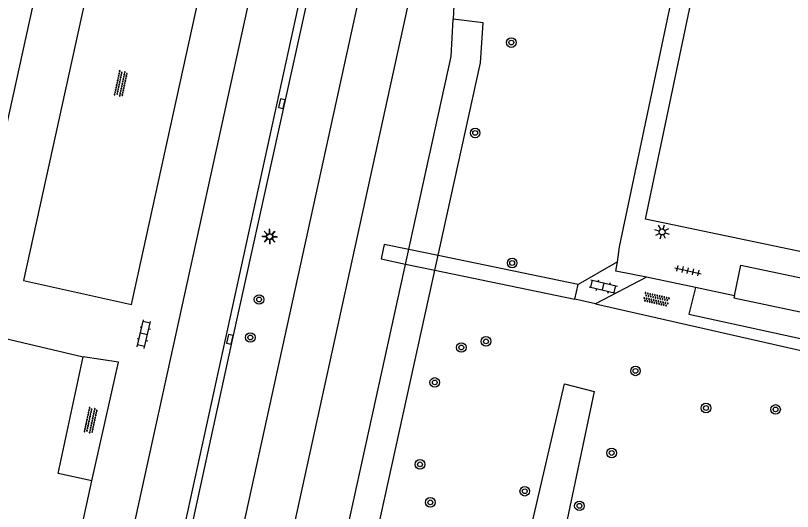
# Model space of a CAD drawing. Extents: x 128999 to 131010, y 395498 to 399007.
# Drawn here: x 129789.1 to 129853.9, y 397208.4 to 397249.7 of the extents above; entities that cross this region are included whole.
import ezdxf

# ---------------------------------------------------------------- set-up
doc = ezdxf.new("R2010")
doc.units = 0
for name, color, linetype in [('gg-afsc-erfafscheiding', 7, 'Continuous'), ('gg-afsc-hekwerk', 7, 'Continuous'), ('gg-knt-onverhard', 7, 'Continuous'), ('gg-knt-trap', 7, 'Continuous'), ('gg-knt-verharding', 7, 'Continuous'), ('gg-kntw-bovenkant insteek waterloop', 7, 'Continuous'), ('gg-kwrk-kunstwerk niveau 01', 7, 'Continuous'), ('gt-symb-boom', 7, 'Continuous'), ('gt-symb-klinker verharding', 7, 'Continuous'), ('gt-symb-kolk', 7, 'Continuous'), ('gt-symb-lichtmast', 7, 'Continuous'), ('gt-symb-overige verharding', 7, 'Continuous'), ('gt-symb-tegel verharding', 7, 'Continuous')]:
    doc.layers.add(name, color=color, linetype=linetype)

# ---------------------------------------------------------------- blocks, each defined once
blk = doc.blocks.new('gt0-OVH')
at = {"layer": 'gt-symb-overige verharding'}
for points in [[(-0.972, 0.298), (-0.967, 0.308), (-0.965, 0.319), (-0.966, 0.33), (-0.971, 0.34), (-0.978, 0.348), (-0.988, 0.353), (-0.999, 0.355), (-1.01, 0.354), (-1.02, 0.349), (-1.028, 0.342), (-1.033, 0.332), (-1.035, 0.321), (-1.034, 0.31), (-1.029, 0.3), (-1.022, 0.292), (-1.012, 0.287), (-1.001, 0.285), (-0.99, 0.286), (-0.98, 0.291)], [(-0.872, 0.106), (-0.867, 0.116), (-0.865, 0.126), (-0.866, 0.137), (-0.871, 0.147), (-0.878, 0.156), (-0.888, 0.161), (-0.899, 0.163), (-0.91, 0.162), (-0.92, 0.157), (-0.928, 0.15), (-0.933, 0.14), (-0.935, 0.129), (-0.934, 0.118), (-0.929, 0.108), (-0.922, 0.1), (-0.912, 0.095), (-0.901, 0.092), (-0.89, 0.094), (-0.88, 0.098)], [(-0.772, 0.298), (-0.767, 0.308), (-0.765, 0.319), (-0.766, 0.33), (-0.771, 0.34), (-0.778, 0.348), (-0.788, 0.353), (-0.799, 0.355), (-0.81, 0.354), (-0.82, 0.349), (-0.828, 0.342), (-0.833, 0.332), (-0.835, 0.321), (-0.834, 0.31), (-0.829, 0.3), (-0.822, 0.292), (-0.812, 0.287), (-0.801, 0.285), (-0.79, 0.286), (-0.78, 0.291)], [(-0.672, 0.106), (-0.667, 0.116), (-0.665, 0.126), (-0.666, 0.137), (-0.671, 0.147), (-0.678, 0.156), (-0.688, 0.161), (-0.699, 0.163), (-0.71, 0.162), (-0.72, 0.157), (-0.728, 0.15), (-0.733, 0.14), (-0.735, 0.129), (-0.734, 0.118), (-0.729, 0.108), (-0.722, 0.1), (-0.712, 0.095), (-0.701, 0.092), (-0.69, 0.094), (-0.68, 0.098)], [(-0.572, 0.298), (-0.567, 0.308), (-0.565, 0.319), (-0.566, 0.33), (-0.571, 0.34), (-0.578, 0.348), (-0.588, 0.353), (-0.599, 0.355), (-0.61, 0.354), (-0.62, 0.349), (-0.628, 0.342), (-0.633, 0.332), (-0.635, 0.321), (-0.634, 0.31), (-0.629, 0.3), (-0.622, 0.292), (-0.612, 0.287), (-0.601, 0.285), (-0.59, 0.286), (-0.58, 0.291)], [(-0.472, 0.106), (-0.467, 0.116), (-0.465, 0.126), (-0.466, 0.137), (-0.471, 0.147), (-0.478, 0.156), (-0.488, 0.161), (-0.499, 0.163), (-0.51, 0.162), (-0.52, 0.157), (-0.528, 0.15), (-0.533, 0.14), (-0.535, 0.129), (-0.534, 0.118), (-0.529, 0.108), (-0.522, 0.1), (-0.512, 0.095), (-0.501, 0.092), (-0.49, 0.094), (-0.48, 0.098)], [(-0.372, 0.298), (-0.367, 0.308), (-0.365, 0.319), (-0.366, 0.33), (-0.371, 0.34), (-0.378, 0.348), (-0.388, 0.353), (-0.399, 0.355), (-0.41, 0.354), (-0.42, 0.349), (-0.428, 0.342), (-0.433, 0.332), (-0.435, 0.321), (-0.434, 0.31), (-0.429, 0.3), (-0.422, 0.292), (-0.412, 0.287), (-0.401, 0.285), (-0.39, 0.286), (-0.38, 0.291)], [(-0.272, 0.106), (-0.267, 0.116), (-0.265, 0.126), (-0.266, 0.137), (-0.271, 0.147), (-0.278, 0.156), (-0.288, 0.161), (-0.299, 0.163), (-0.31, 0.162), (-0.32, 0.157), (-0.328, 0.15), (-0.333, 0.14), (-0.335, 0.129), (-0.334, 0.118), (-0.329, 0.108), (-0.322, 0.1), (-0.312, 0.095), (-0.301, 0.092), (-0.29, 0.094), (-0.28, 0.098)], [(-0.172, 0.298), (-0.167, 0.308), (-0.165, 0.319), (-0.166, 0.33), (-0.171, 0.34), (-0.178, 0.348), (-0.188, 0.353), (-0.199, 0.355), (-0.21, 0.354), (-0.22, 0.349), (-0.228, 0.342), (-0.233, 0.332), (-0.235, 0.321), (-0.234, 0.31), (-0.229, 0.3), (-0.222, 0.292), (-0.212, 0.287), (-0.201, 0.285), (-0.19, 0.286), (-0.18, 0.291)], [(-0.072, 0.106), (-0.067, 0.116), (-0.065, 0.126), (-0.066, 0.137), (-0.071, 0.147), (-0.078, 0.156), (-0.088, 0.161), (-0.099, 0.163), (-0.11, 0.162), (-0.12, 0.157), (-0.128, 0.15), (-0.133, 0.14), (-0.135, 0.129), (-0.134, 0.118), (-0.129, 0.108), (-0.122, 0.1), (-0.112, 0.095), (-0.101, 0.092), (-0.09, 0.094), (-0.08, 0.098)], [(0.028, 0.298), (0.033, 0.308), (0.035, 0.319), (0.034, 0.33), (0.029, 0.34), (0.022, 0.348), (0.012, 0.353), (0.001, 0.355), (-0.01, 0.354), (-0.02, 0.349), (-0.028, 0.342), (-0.033, 0.332), (-0.035, 0.321), (-0.034, 0.31), (-0.029, 0.3), (-0.022, 0.292), (-0.012, 0.287), (-0.001, 0.285), (0.01, 0.286), (0.02, 0.291)], [(0.128, 0.106), (0.133, 0.116), (0.135, 0.126), (0.134, 0.137), (0.129, 0.147), (0.122, 0.156), (0.112, 0.161), (0.101, 0.163), (0.09, 0.162), (0.08, 0.157), (0.072, 0.15), (0.067, 0.14), (0.065, 0.129), (0.066, 0.118), (0.071, 0.108), (0.078, 0.1), (0.088, 0.095), (0.099, 0.092), (0.11, 0.094), (0.12, 0.098)], [(0.228, 0.298), (0.233, 0.308), (0.235, 0.319), (0.234, 0.33), (0.229, 0.34), (0.222, 0.348), (0.212, 0.353), (0.201, 0.355), (0.19, 0.354), (0.18, 0.349), (0.172, 0.342), (0.167, 0.332), (0.165, 0.321), (0.166, 0.31), (0.171, 0.3), (0.178, 0.292), (0.188, 0.287), (0.199, 0.285), (0.21, 0.286), (0.22, 0.291)], [(0.328, 0.106), (0.333, 0.116), (0.335, 0.126), (0.334, 0.137), (0.329, 0.147), (0.322, 0.156), (0.312, 0.161), (0.301, 0.163), (0.29, 0.162), (0.28, 0.157), (0.272, 0.15), (0.267, 0.14), (0.265, 0.129), (0.266, 0.118), (0.271, 0.108), (0.278, 0.1), (0.288, 0.095), (0.299, 0.092), (0.31, 0.094), (0.32, 0.098)], [(0.428, 0.298), (0.433, 0.308), (0.435, 0.319), (0.434, 0.33), (0.429, 0.34), (0.422, 0.348), (0.412, 0.353), (0.401, 0.355), (0.39, 0.354), (0.38, 0.349), (0.372, 0.342), (0.367, 0.332), (0.365, 0.321), (0.366, 0.31), (0.371, 0.3), (0.378, 0.292), (0.388, 0.287), (0.399, 0.285), (0.41, 0.286), (0.42, 0.291)], [(0.528, 0.106), (0.533, 0.116), (0.535, 0.126), (0.534, 0.137), (0.529, 0.147), (0.522, 0.156), (0.512, 0.161), (0.501, 0.163), (0.49, 0.162), (0.48, 0.157), (0.472, 0.15), (0.467, 0.14), (0.465, 0.129), (0.466, 0.118), (0.471, 0.108), (0.478, 0.1), (0.488, 0.095), (0.499, 0.092), (0.51, 0.094), (0.52, 0.098)], [(0.628, 0.298), (0.633, 0.308), (0.635, 0.319), (0.634, 0.33), (0.629, 0.34), (0.622, 0.348), (0.612, 0.353), (0.601, 0.355), (0.59, 0.354), (0.58, 0.349), (0.572, 0.342), (0.567, 0.332), (0.565, 0.321), (0.566, 0.31), (0.571, 0.3), (0.578, 0.292), (0.588, 0.287), (0.599, 0.285), (0.61, 0.286), (0.62, 0.291)], [(0.728, 0.106), (0.733, 0.116), (0.735, 0.126), (0.734, 0.137), (0.729, 0.147), (0.722, 0.156), (0.712, 0.161), (0.701, 0.163), (0.69, 0.162), (0.68, 0.157), (0.672, 0.15), (0.667, 0.14), (0.665, 0.129), (0.666, 0.118), (0.671, 0.108), (0.678, 0.1), (0.688, 0.095), (0.699, 0.092), (0.71, 0.094), (0.72, 0.098)], [(0.828, 0.298), (0.833, 0.308), (0.835, 0.319), (0.834, 0.33), (0.829, 0.34), (0.822, 0.348), (0.812, 0.353), (0.801, 0.355), (0.79, 0.354), (0.78, 0.349), (0.772, 0.342), (0.767, 0.332), (0.765, 0.321), (0.766, 0.31), (0.771, 0.3), (0.778, 0.292), (0.788, 0.287), (0.799, 0.285), (0.81, 0.286), (0.82, 0.291)], [(0.928, 0.106), (0.933, 0.116), (0.935, 0.126), (0.934, 0.137), (0.929, 0.147), (0.922, 0.156), (0.912, 0.161), (0.901, 0.163), (0.89, 0.162), (0.88, 0.157), (0.872, 0.15), (0.867, 0.14), (0.865, 0.129), (0.866, 0.118), (0.871, 0.108), (0.878, 0.1), (0.888, 0.095), (0.899, 0.092), (0.91, 0.094), (0.92, 0.098)], [(1.028, 0.298), (1.033, 0.308), (1.035, 0.319), (1.034, 0.33), (1.029, 0.34), (1.022, 0.348), (1.012, 0.353), (1.001, 0.355), (0.99, 0.354), (0.98, 0.349), (0.972, 0.342), (0.967, 0.332), (0.965, 0.321), (0.966, 0.31), (0.971, 0.3), (0.978, 0.292), (0.988, 0.287), (0.999, 0.285), (1.01, 0.286), (1.02, 0.291)], [(-0.972, -0.142), (-0.967, -0.132), (-0.965, -0.121), (-0.966, -0.11), (-0.971, -0.1), (-0.978, -0.092), (-0.988, -0.087), (-0.999, -0.085), (-1.01, -0.086), (-1.02, -0.091), (-1.028, -0.098), (-1.033, -0.108), (-1.035, -0.119), (-1.034, -0.13), (-1.029, -0.14), (-1.022, -0.148), (-1.012, -0.153), (-1.001, -0.155), (-0.99, -0.154), (-0.98, -0.149)], [(-0.872, -0.334), (-0.867, -0.324), (-0.865, -0.314), (-0.866, -0.303), (-0.871, -0.293), (-0.878, -0.284), (-0.888, -0.279), (-0.899, -0.277), (-0.91, -0.278), (-0.92, -0.283), (-0.928, -0.29), (-0.933, -0.3), (-0.935, -0.311), (-0.934, -0.322), (-0.929, -0.332), (-0.922, -0.34), (-0.912, -0.345), (-0.901, -0.348), (-0.89, -0.346), (-0.88, -0.342)], [(-0.772, -0.142), (-0.767, -0.132), (-0.765, -0.121), (-0.766, -0.11), (-0.771, -0.1), (-0.778, -0.092), (-0.788, -0.087), (-0.799, -0.085), (-0.81, -0.086), (-0.82, -0.091), (-0.828, -0.098), (-0.833, -0.108), (-0.835, -0.119), (-0.834, -0.13), (-0.829, -0.14), (-0.822, -0.148), (-0.812, -0.153), (-0.801, -0.155), (-0.79, -0.154), (-0.78, -0.149)], [(-0.672, -0.334), (-0.667, -0.324), (-0.665, -0.314), (-0.666, -0.303), (-0.671, -0.293), (-0.678, -0.284), (-0.688, -0.279), (-0.699, -0.277), (-0.71, -0.278), (-0.72, -0.283), (-0.728, -0.29), (-0.733, -0.3), (-0.735, -0.311), (-0.734, -0.322), (-0.729, -0.332), (-0.722, -0.34), (-0.712, -0.345), (-0.701, -0.348), (-0.69, -0.346), (-0.68, -0.342)], [(-0.572, -0.142), (-0.567, -0.132), (-0.565, -0.121), (-0.566, -0.11), (-0.571, -0.1), (-0.578, -0.092), (-0.588, -0.087), (-0.599, -0.085), (-0.61, -0.086), (-0.62, -0.091), (-0.628, -0.098), (-0.633, -0.108), (-0.635, -0.119), (-0.634, -0.13), (-0.629, -0.14), (-0.622, -0.148), (-0.612, -0.153), (-0.601, -0.155), (-0.59, -0.154), (-0.58, -0.149)], [(-0.472, -0.334), (-0.467, -0.324), (-0.465, -0.314), (-0.466, -0.303), (-0.471, -0.293), (-0.478, -0.284), (-0.488, -0.279), (-0.499, -0.277), (-0.51, -0.278), (-0.52, -0.283), (-0.528, -0.29), (-0.533, -0.3), (-0.535, -0.311), (-0.534, -0.322), (-0.529, -0.332), (-0.522, -0.34), (-0.512, -0.345), (-0.501, -0.348), (-0.49, -0.346), (-0.48, -0.342)], [(-0.372, -0.142), (-0.367, -0.132), (-0.365, -0.121), (-0.366, -0.11), (-0.371, -0.1), (-0.378, -0.092), (-0.388, -0.087), (-0.399, -0.085), (-0.41, -0.086), (-0.42, -0.091), (-0.428, -0.098), (-0.433, -0.108), (-0.435, -0.119), (-0.434, -0.13), (-0.429, -0.14), (-0.422, -0.148), (-0.412, -0.153), (-0.401, -0.155), (-0.39, -0.154), (-0.38, -0.149)], [(-0.272, -0.334), (-0.267, -0.324), (-0.265, -0.314), (-0.266, -0.303), (-0.271, -0.293), (-0.278, -0.284), (-0.288, -0.279), (-0.299, -0.277), (-0.31, -0.278), (-0.32, -0.283), (-0.328, -0.29), (-0.333, -0.3), (-0.335, -0.311), (-0.334, -0.322), (-0.329, -0.332), (-0.322, -0.34), (-0.312, -0.345), (-0.301, -0.348), (-0.29, -0.346), (-0.28, -0.342)], [(-0.172, -0.142), (-0.167, -0.132), (-0.165, -0.121), (-0.166, -0.11), (-0.171, -0.1), (-0.178, -0.092), (-0.188, -0.087), (-0.199, -0.085), (-0.21, -0.086), (-0.22, -0.091), (-0.228, -0.098), (-0.233, -0.108), (-0.235, -0.119), (-0.234, -0.13), (-0.229, -0.14), (-0.222, -0.148), (-0.212, -0.153), (-0.201, -0.155), (-0.19, -0.154), (-0.18, -0.149)], [(-0.072, -0.334), (-0.067, -0.324), (-0.065, -0.314), (-0.066, -0.303), (-0.071, -0.293), (-0.078, -0.284), (-0.088, -0.279), (-0.099, -0.277), (-0.11, -0.278), (-0.12, -0.283), (-0.128, -0.29), (-0.133, -0.3), (-0.135, -0.311), (-0.134, -0.322), (-0.129, -0.332), (-0.122, -0.34), (-0.112, -0.345), (-0.101, -0.348), (-0.09, -0.346), (-0.08, -0.342)], [(0.028, -0.142), (0.033, -0.132), (0.035, -0.121), (0.034, -0.11), (0.029, -0.1), (0.022, -0.092), (0.012, -0.087), (0.001, -0.085), (-0.01, -0.086), (-0.02, -0.091), (-0.028, -0.098), (-0.033, -0.108), (-0.035, -0.119), (-0.034, -0.13), (-0.029, -0.14), (-0.022, -0.148), (-0.012, -0.153), (-0.001, -0.155), (0.01, -0.154), (0.02, -0.149)], [(0.128, -0.334), (0.133, -0.324), (0.135, -0.314), (0.134, -0.303), (0.129, -0.293), (0.122, -0.284), (0.112, -0.279), (0.101, -0.277), (0.09, -0.278), (0.08, -0.283), (0.072, -0.29), (0.067, -0.3), (0.065, -0.311), (0.066, -0.322), (0.071, -0.332), (0.078, -0.34), (0.088, -0.345), (0.099, -0.348), (0.11, -0.346), (0.12, -0.342)], [(0.228, -0.142), (0.233, -0.132), (0.235, -0.121), (0.234, -0.11), (0.229, -0.1), (0.222, -0.092), (0.212, -0.087), (0.201, -0.085), (0.19, -0.086), (0.18, -0.091), (0.172, -0.098), (0.167, -0.108), (0.165, -0.119), (0.166, -0.13), (0.171, -0.14), (0.178, -0.148), (0.188, -0.153), (0.199, -0.155), (0.21, -0.154), (0.22, -0.149)], [(0.328, -0.334), (0.333, -0.324), (0.335, -0.314), (0.334, -0.303), (0.329, -0.293), (0.322, -0.284), (0.312, -0.279), (0.301, -0.277), (0.29, -0.278), (0.28, -0.283), (0.272, -0.29), (0.267, -0.3), (0.265, -0.311), (0.266, -0.322), (0.271, -0.332), (0.278, -0.34), (0.288, -0.345), (0.299, -0.348), (0.31, -0.346), (0.32, -0.342)], [(0.428, -0.142), (0.433, -0.132), (0.435, -0.121), (0.434, -0.11), (0.429, -0.1), (0.422, -0.092), (0.412, -0.087), (0.401, -0.085), (0.39, -0.086), (0.38, -0.091), (0.372, -0.098), (0.367, -0.108), (0.365, -0.119), (0.366, -0.13), (0.371, -0.14), (0.378, -0.148), (0.388, -0.153), (0.399, -0.155), (0.41, -0.154), (0.42, -0.149)], [(0.528, -0.334), (0.533, -0.324), (0.535, -0.314), (0.534, -0.303), (0.529, -0.293), (0.522, -0.284), (0.512, -0.279), (0.501, -0.277), (0.49, -0.278), (0.48, -0.283), (0.472, -0.29), (0.467, -0.3), (0.465, -0.311), (0.466, -0.322), (0.471, -0.332), (0.478, -0.34), (0.488, -0.345), (0.499, -0.348), (0.51, -0.346), (0.52, -0.342)], [(0.628, -0.142), (0.633, -0.132), (0.635, -0.121), (0.634, -0.11), (0.629, -0.1), (0.622, -0.092), (0.612, -0.087), (0.601, -0.085), (0.59, -0.086), (0.58, -0.091), (0.572, -0.098), (0.567, -0.108), (0.565, -0.119), (0.566, -0.13), (0.571, -0.14), (0.578, -0.148), (0.588, -0.153), (0.599, -0.155), (0.61, -0.154), (0.62, -0.149)], [(0.728, -0.334), (0.733, -0.324), (0.735, -0.314), (0.734, -0.303), (0.729, -0.293), (0.722, -0.284), (0.712, -0.279), (0.701, -0.277), (0.69, -0.278), (0.68, -0.283), (0.672, -0.29), (0.667, -0.3), (0.665, -0.311), (0.666, -0.322), (0.671, -0.332), (0.678, -0.34), (0.688, -0.345), (0.699, -0.348), (0.71, -0.346), (0.72, -0.342)], [(0.828, -0.142), (0.833, -0.132), (0.835, -0.121), (0.834, -0.11), (0.829, -0.1), (0.822, -0.092), (0.812, -0.087), (0.801, -0.085), (0.79, -0.086), (0.78, -0.091), (0.772, -0.098), (0.767, -0.108), (0.765, -0.119), (0.766, -0.13), (0.771, -0.14), (0.778, -0.148), (0.788, -0.153), (0.799, -0.155), (0.81, -0.154), (0.82, -0.149)], [(0.928, -0.334), (0.933, -0.324), (0.935, -0.314), (0.934, -0.303), (0.929, -0.293), (0.922, -0.284), (0.912, -0.279), (0.901, -0.277), (0.89, -0.278), (0.88, -0.283), (0.872, -0.29), (0.867, -0.3), (0.865, -0.311), (0.866, -0.322), (0.871, -0.332), (0.878, -0.34), (0.888, -0.345), (0.899, -0.348), (0.91, -0.346), (0.92, -0.342)], [(1.028, -0.142), (1.033, -0.132), (1.035, -0.121), (1.034, -0.11), (1.029, -0.1), (1.022, -0.092), (1.012, -0.087), (1.001, -0.085), (0.99, -0.086), (0.98, -0.091), (0.972, -0.098), (0.967, -0.108), (0.965, -0.119), (0.966, -0.13), (0.971, -0.14), (0.978, -0.148), (0.988, -0.153), (0.999, -0.155), (1.01, -0.154), (1.02, -0.149)]]:
    blk.add_lwpolyline(points, close=True, dxfattribs=at)
blk = doc.blocks.new('gt0-BOOM')
at = {"layer": 'gt-symb-boom'}
for radius in [0.4, 0.2]:
    blk.add_circle((0, 0), radius, dxfattribs=at)
blk = doc.blocks.new('gt0-KL1')
at = {"layer": 'gt-symb-klinker verharding'}
for p, q in [((-1.15, 0.3), (1.15, 0.3)), ((-1, -0.3), (-1, 0.3)), ((-0.5, 0.3), (-0.5, 0.45)), ((0, -0.3), (0, 0.3)), ((0.5, 0.3), (0.5, 0.45)), ((1, -0.3), (1, 0.3)), ((-1.15, -0.3), (1.15, -0.3)), ((-0.5, -0.45), (-0.5, -0.3)), ((0.5, -0.45), (0.5, -0.3))]:
    blk.add_line(p, q, dxfattribs=at)
blk = doc.blocks.new('gt0-TEG1')
at = {"layer": 'gt-symb-tegel verharding'}
for p, q in [((-1.125, 0), (1.125, 0)), ((-0.9, -0.25), (-0.9, 0.25)), ((-0.45, -0.25), (-0.45, 0.25)), ((0, -0.25), (0, 0.25)), ((0.45, -0.25), (0.45, 0.25)), ((0.9, -0.25), (0.9, 0.25))]:
    blk.add_line(p, q, dxfattribs=at)
blk = doc.blocks.new('gt0-LMAST')
at = {"layer": 'gt-symb-lichtmast'}
for p, q in [((-0.182, 0.173), (-0.447, 0.438)), ((-0.005, 0.246), (-0.005, 0.621)), ((0.172, 0.173), (0.437, 0.438)), ((-0.255, -0.004), (-0.63, -0.004)), ((-0.182, -0.181), (-0.447, -0.446)), ((-0.005, -0.254), (-0.005, -0.629)), ((0.437, -0.446), (0.172, -0.181)), ((0.245, -0.004), (0.62, -0.004))]:
    blk.add_line(p, q, dxfattribs=at)
blk.add_circle((-0.005, -0.004), 0.25, dxfattribs=at)
blk = doc.blocks.new('gt0-KOLK')
at = {"layer": 'gt-symb-kolk'}
blk.add_lwpolyline([(0, 0), (0.375, 0), (0.375, 0.4), (-0.375, 0.4), (-0.375, 0), (0, 0)], dxfattribs=at)

msp = doc.modelspace()

# ---------------------------------------------------------------- linework, layer by layer
at = {"layer": 'gg-afsc-erfafscheiding'}
msp.add_line((129793.702, 397203.049), (129795.466, 397210.912), dxfattribs=at)
msp.add_lwpolyline([(129795.466, 397210.912), (129792.636, 397211.547), (129794.725, 397221.281)], dxfattribs=at)
at = {"layer": 'gg-afsc-hekwerk'}
msp.add_lwpolyline([(129793.07, 397262.147), (129784.571, 397223.661), (129794.725, 397221.281)], dxfattribs=at)
at = {"layer": 'gg-knt-onverhard'}
for points in [[(129845.817, 397227.048), (129845.256, 397224.825), (129869.107, 397219.641), (129869.17, 397219.934), (129906.592, 397212.517), (129906.714, 397213.146), (129907.084, 397213.11)], [(129837.464, 397225.688), (129868.938, 397218.545), (129875.977, 397216.871), (129875.91, 397216.588), (129879.844, 397215.645), (129882.591, 397213.288), (129882.984, 397212.121), (129880.322, 397200.211)], [(129820.18, 397164.78), (129825.48, 397178.55), (129834.88, 397219.01), (129837.37, 397218.38), (129829.53, 397181.19), (129842.67, 397182.63), (129857.86, 397187.2)]]:
    msp.add_lwpolyline(points, dxfattribs=at)
at = {"layer": 'gg-knt-trap'}
for points in [[(129849.053, 397226.366), (129849.602, 397228.915), (129929.831, 397212.011), (129929.257, 397209.261)], [(129849.053, 397226.366), (129849.014, 397226.184), (129907.25, 397213.899), (129907.084, 397213.11)]]:
    msp.add_lwpolyline(points, dxfattribs=at)
at = {"layer": 'gg-knt-verharding'}
for p, q in [((129839.303, 397229.204), (129839.462, 397230.434)), ((129839.303, 397229.204), (129836.01, 397227.292)), ((129841.712, 397227.904), (129837.464, 397225.688)), ((129845.817, 397227.048), (129841.712, 397227.904)), ((129849.053, 397226.366), (129845.817, 397227.048)), ((129837.464, 397225.688), (129835.755, 397226.069))]:
    msp.add_line(p, q, dxfattribs=at)
for points in [[(129839.462, 397230.434), (129852.087, 397290.354), (129853.505, 397290.113), (129853.582, 397290.521), (129864.154, 397288.274), (129864.326, 397289.046)], [(129841.634, 397232.75), (129853.516, 397289.378), (129949.95, 397269.108), (129938.091, 397212.56), (129841.634, 397232.75)], [(129789.758, 397227.644), (129798.752, 397225.631), (129806.335, 397260.129), (129797.33, 397262.105), (129789.758, 397227.644)], [(129824.132, 397261.171), (129805.222, 397174.794), (129809.93, 397175.801)], [(129824.132, 397261.171), (129826.123, 397260.721), (129825.586, 397249.443)], [(129791.229, 397171.977), (129795.709, 397172.878), (129814.385, 397258.355), (129810.37, 397259.236), (129791.229, 397171.977)], [(129796.293, 397172.999), (129800.833, 397173.912), (129819.088, 397257.33), (129815.004, 397258.208), (129807.159, 397222.687), (129802.919, 397203.136), (129798.583, 397183.57), (129796.293, 397172.999)], [(129809.93, 397175.801), (129825.439, 397246.342), (129825.586, 397249.443)], [(129841.712, 397227.904), (129839.16, 397228.42), (129839.303, 397229.204)], [(129795.466, 397210.912), (129797.676, 397220.818), (129794.725, 397221.281)]]:
    msp.add_lwpolyline(points, dxfattribs=at)
at = {"layer": 'gg-kntw-bovenkant insteek waterloop'}
msp.add_lwpolyline([(129807.678, 397168.131), (129808.557, 397166.961), (129809.802, 397166.778), (129810.138, 397167.761), (129811.567, 397171.601), (129827.881, 397245.805), (129828.09, 397249.133), (129825.586, 397249.443)], dxfattribs=at)
at = {"layer": 'gg-kwrk-kunstwerk niveau 01'}
for p, q in [((129824.344, 397229.717), (129821.896, 397230.225)), ((129836.01, 397227.292), (129824.344, 397229.717)), ((129821.627, 397229.006), (129824.076, 397228.497)), ((129824.076, 397228.497), (129835.755, 397226.069)), ((129835.755, 397226.069), (129836.01, 397227.292))]:
    msp.add_line(p, q, dxfattribs=at)
msp.add_lwpolyline([(129821.896, 397230.225), (129819.838, 397230.653), (129819.577, 397229.432), (129821.627, 397229.006)], dxfattribs=at)

# ---------------------------------------------------------------- block references
at = {"layer": 'gt-symb-boom'}
for p in [(129830.446, 397247.489), (129827.429, 397239.951), (129830.52, 397229.098), (129809.406, 397226.052), (129808.676, 397222.88), (129826.275, 397222.048), (129828.334, 397222.558), (129840.807, 397220.096), (129824.06, 397219.132), (129846.686, 397216.997), (129852.489, 397216.877), (129838.821, 397213.247), (129822.827, 397212.294), (129831.568, 397210.053), (129823.691, 397209.123), (129836.127, 397208.832)]:
    msp.add_blockref('gt0-BOOM', p, dxfattribs=at)
at = {"layer": 'gt-symb-klinker verharding'}
for p, rotation in [((129838.122, 397227.141), -12.827123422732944), ((129799.799, 397223.164), 76.53322310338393)]:
    msp.add_blockref('gt0-KL1', p, dxfattribs=dict(at, rotation=rotation))
at = {"layer": 'gt-symb-kolk'}
for p, rotation in [((129811.504, 397242.352), 77.52092819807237), ((129807.159, 397222.687), 77.75714042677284)]:
    msp.add_blockref('gt0-KOLK', p, dxfattribs=dict(at, rotation=rotation))
at = {"layer": 'gt-symb-lichtmast', "rotation": -17.03953511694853}
msp.add_blockref('gt0-LMAST', (129843.034, 397231.692), dxfattribs=at)
at = {"layer": 'gt-symb-lichtmast'}
for p in [(129810.268, 397231.315), (129810.319, 397231.286)]:
    msp.add_blockref('gt0-LMAST', p, dxfattribs=at)
at = {"layer": 'gt-symb-overige verharding'}
for p, rotation in [((129797.881, 397244.067), 77.70114483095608), ((129842.548, 397226.064), -12.827123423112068), ((129795.369, 397215.962), 77.70114482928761)]:
    msp.add_blockref('gt0-OVH', p, dxfattribs=dict(at, rotation=rotation))
at = {"layer": 'gt-symb-tegel verharding', "rotation": -12.827123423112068}
msp.add_blockref('gt0-TEG1', (129845.18, 397228.457), dxfattribs=at)

doc.saveas('drawing.dxf')
